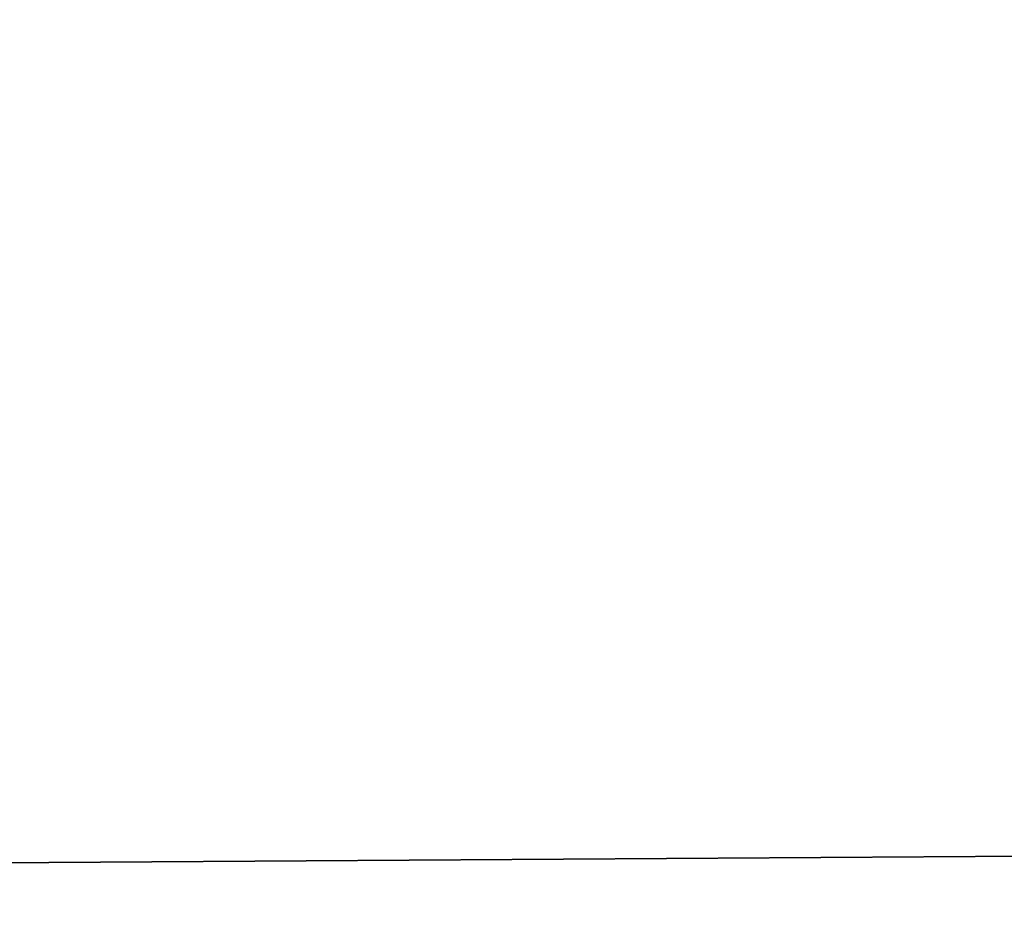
# Model space of a CAD drawing. Header units: millimetres. Extents: x -144 to 364, y -408 to 1133.
# Tile 454 of 656: x -59.14534 to -59.13446, y 987.45963 to 987.46959. Entities that reach past the tile are written whole.
import ezdxf

# ---------------------------------------------------------------- set-up
doc = ezdxf.new("R2010")
doc.units = ezdxf.units.MM
doc.header["$LTSCALE"] = 41.718519
for name, color, linetype in [('1411', 7, 'CONTINUOUS'), ('1412', 7, 'CONTINUOUS'), ('1429', 7, 'CONTINUOUS'), ('1430', 7, 'CONTINUOUS'), ('1639', 7, 'CONTINUOUS'), ('1640', 7, 'CONTINUOUS'), ('1641', 7, 'CONTINUOUS'), ('1642', 7, 'CONTINUOUS')]:
    doc.layers.add(name, color=color, linetype=linetype)

msp = doc.modelspace()

# ---------------------------------------------------------------- linework, layer by layer
at = {"layer": '1411', "color": 7, "linetype": 'CONTINUOUS', "true_color": 0xaaaaaa}
for points in [[(-58.64141, 987.45, 379.53134), (-59.97678, 987.45, 379.148413), (-59.138916, 988.45, 380.402085), (-58.64141, 987.45, 379.53134)], [(-59.97678, 987.45, 379.148413), (-59.694598, 988.45, 380.209387), (-59.138916, 988.45, 380.402085), (-59.97678, 987.45, 379.148413)], [(-58.64141, 987.45, 379.53134), (-59.138916, 988.45, 380.402085), (-58.631579, 988.45, 380.699445), (-58.64141, 987.45, 379.53134)]]:
    msp.add_3dface(points, dxfattribs=at)
at = {"layer": '1412', "color": 7, "linetype": 'CONTINUOUS', "true_color": 0xaaaaaa}
for points in [[(-59.427235, 987.45, 387.007676), (-58.158115, 987.45, 386.442613), (-59.356619, 988.45, 385.941083), (-59.427235, 987.45, 387.007676)], [(-58.158115, 987.45, 386.442613), (-58.82744, 988.45, 385.684417), (-59.356619, 988.45, 385.941083), (-58.158115, 987.45, 386.442613)]]:
    msp.add_3dface(points, dxfattribs=at)
at = {"layer": '1429', "color": 7, "linetype": 'CONTINUOUS', "true_color": 0xaaaaaa}
for points in [[(-59.97678, 987.45, 220.851587), (-58.64141, 987.45, 220.46866), (-59.694598, 988.45, 219.790613), (-59.97678, 987.45, 220.851587)], [(-58.64141, 987.45, 220.46866), (-59.138916, 988.45, 219.597915), (-59.694598, 988.45, 219.790613), (-58.64141, 987.45, 220.46866)], [(-58.64141, 987.45, 220.46866), (-58.631579, 988.45, 219.300555), (-59.138916, 988.45, 219.597915), (-58.64141, 987.45, 220.46866)]]:
    msp.add_3dface(points, dxfattribs=at)
at = {"layer": '1430', "color": 7, "linetype": 'CONTINUOUS', "true_color": 0xaaaaaa}
for points in [[(-58.158115, 987.45, 213.557387), (-59.427234, 987.45, 212.992324), (-58.82744, 988.45, 214.315583), (-58.158115, 987.45, 213.557387)], [(-59.427234, 987.45, 212.992324), (-59.356619, 988.45, 214.058917), (-58.82744, 988.45, 214.315583), (-59.427234, 987.45, 212.992324)]]:
    msp.add_3dface(points, dxfattribs=at)
at = {"layer": '1639', "color": 7, "linetype": 'CONTINUOUS', "true_color": 0xaaaaaa}
for points in [[(-51.022094, 987.375975, 400.136498), (-61.531668, 987.95, 394.181229), (-66.058727, 987.375975, 390.922038), (-51.022094, 987.375975, 400.136498)], [(-45.190735, 987.95, 403.024499), (-61.531668, 987.95, 394.181229), (-51.022094, 987.375975, 400.136498), (-45.190735, 987.95, 403.024499)]]:
    msp.add_3dface(points, dxfattribs=at)
at = {"layer": '1640', "color": 7, "linetype": 'CONTINUOUS', "true_color": 0xaaaaaa}
for points in [[(-66.058727, 987.375975, 209.077962), (-61.531668, 987.95, 205.818771), (-51.022094, 987.375975, 199.863502), (-66.058727, 987.375975, 209.077962)], [(-61.531668, 987.95, 205.818771), (-45.190735, 987.95, 196.975501), (-51.022094, 987.375975, 199.863502), (-61.531668, 987.95, 205.818771)]]:
    msp.add_3dface(points, dxfattribs=at)
at = {"layer": '1641', "color": 7, "linetype": 'CONTINUOUS', "true_color": 0xaaaaaa}
for points in [[(-65.390976, 987.516856, 209.997043), (-60.713368, 987.45, 207.075907), (-50.50634, 987.516856, 200.875726), (-65.390976, 987.516856, 209.997043)], [(-60.713368, 987.45, 207.075907), (-44.589861, 987.45, 198.349893), (-50.50634, 987.516856, 200.875726), (-60.713368, 987.45, 207.075907)]]:
    msp.add_3dface(points, dxfattribs=at)
at = {"layer": '1642', "color": 7, "linetype": 'CONTINUOUS', "true_color": 0xaaaaaa}
for points in [[(-50.50634, 987.516856, 399.124274), (-60.713368, 987.45, 392.924092), (-65.390976, 987.516856, 390.002957), (-50.50634, 987.516856, 399.124274)], [(-44.589861, 987.45, 401.650107), (-60.713368, 987.45, 392.924092), (-50.50634, 987.516856, 399.124274), (-44.589861, 987.45, 401.650107)]]:
    msp.add_3dface(points, dxfattribs=at)

doc.saveas('drawing.dxf')
